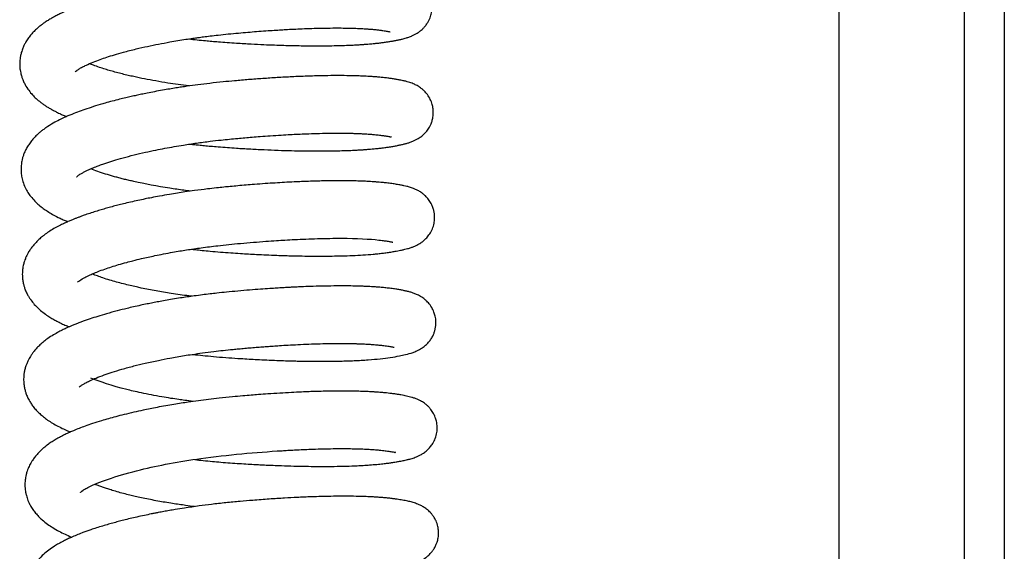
# Model space of a CAD drawing. Header units: inches. Extents: x 0 to 77643, y -44170 to 0.
# Tile 383 of 546: x 76118.14 to 76124.1, y -39524.03 to -39520.81. Entities that reach past the tile are written whole.
import ezdxf

# ---------------------------------------------------------------- set-up
doc = ezdxf.new("R2010")
doc.units = ezdxf.units.IN
doc.header["$MEASUREMENT"] = 0
doc.layers.get('0').update_dxf_attribs({"lineweight": 0})
doc.layers.add('FAKRO LOFT LADDERS', color=7, linetype='Continuous')

# ---------------------------------------------------------------- blocks, each defined once
blk = doc.blocks.new('A$C6AF374F8')
at = {"layer": 'FAKRO LOFT LADDERS', "color": 7, "linetype": 'Continuous'}
for p, q in [((159, 2397.74), (159, 2546.671)), ((166.587, 2397.898), (166.587, 2546.566)), ((169, 2545.577), (169, 2399.39))]:
    blk.add_line(p, q, dxfattribs=at)
for points, knots in [([(119.629, 2524.598), (119.8, 2524.579), (120.138, 2524.541), (120.604, 2524.495), (121.031, 2524.456), (121.466, 2524.419), (121.964, 2524.383), (122.63, 2524.338), (123.377, 2524.294), (124.146, 2524.256), (124.805, 2524.229), (125.37, 2524.21), (125.864, 2524.197), (126.35, 2524.187), (126.904, 2524.18), (127.518, 2524.177), (128.135, 2524.182), (128.685, 2524.193), (129.162, 2524.208), (129.575, 2524.226), (129.902, 2524.244), (130.169, 2524.261), (130.378, 2524.276), (130.56, 2524.291), (130.717, 2524.305), (130.883, 2524.322), (131.085, 2524.343), (131.312, 2524.37), (131.544, 2524.403), (131.759, 2524.435), (131.964, 2524.469), (132.165, 2524.506), (132.364, 2524.546), (132.531, 2524.585), (132.674, 2524.622), (132.79, 2524.655), (132.897, 2524.689), (132.996, 2524.724), (133.116, 2524.77), (133.257, 2524.833), (133.392, 2524.905), (133.525, 2524.987), (133.642, 2525.071), (133.771, 2525.181), (133.891, 2525.302), (134.016, 2525.457), (134.152, 2525.668), (134.271, 2525.937), (134.345, 2526.246), (134.365, 2526.546), (134.338, 2526.819), (134.28, 2527.051), (134.208, 2527.241), (134.107, 2527.441), (133.96, 2527.657), (133.784, 2527.843), (133.631, 2527.969), (133.519, 2528.048), (133.375, 2528.138), (133.177, 2528.238), (132.952, 2528.322), (132.742, 2528.385), (132.523, 2528.439), (132.274, 2528.49), (132.014, 2528.534), (131.743, 2528.574), (131.474, 2528.608), (131.181, 2528.64), (130.883, 2528.667), (130.559, 2528.69), (130.198, 2528.709), (129.802, 2528.725), (129.406, 2528.735), (129.02, 2528.741), (128.604, 2528.743), (128.113, 2528.741), (127.545, 2528.732), (126.906, 2528.715), (126.266, 2528.691), (125.665, 2528.663), (125.105, 2528.633), (124.52, 2528.597), (123.872, 2528.552), (123.181, 2528.5), (122.5, 2528.442), (121.945, 2528.391), (121.5, 2528.347), (121.1, 2528.305), (120.604, 2528.248), (120.044, 2528.178), (119.508, 2528.104), (119.052, 2528.036), (118.587, 2527.964), (118.065, 2527.876), (117.469, 2527.768), (116.841, 2527.645), (116.281, 2527.526), (115.792, 2527.414), (115.399, 2527.319), (115.021, 2527.222), (114.675, 2527.13), (114.395, 2527.051), (114.152, 2526.979), (113.885, 2526.898), (113.582, 2526.802), (113.242, 2526.688), (112.907, 2526.567), (112.572, 2526.439), (112.283, 2526.32), (112.053, 2526.219), (111.853, 2526.127), (111.63, 2526.017), (111.396, 2525.892), (111.159, 2525.752), (110.955, 2525.621), (110.749, 2525.473), (110.583, 2525.344), (110.398, 2525.183), (110.221, 2525.01), (110.047, 2524.813), (109.886, 2524.6), (109.754, 2524.39), (109.647, 2524.182), (109.553, 2523.963), (109.479, 2523.727), (109.432, 2523.501), (109.403, 2523.278), (109.395, 2523.068), (109.405, 2522.872), (109.424, 2522.705), (109.457, 2522.521), (109.509, 2522.326), (109.584, 2522.114), (109.699, 2521.857), (109.878, 2521.559), (110.105, 2521.272), (110.341, 2521.028), (110.555, 2520.842), (110.75, 2520.692), (110.918, 2520.574), (111.092, 2520.462), (111.283, 2520.349), (111.479, 2520.242), (111.661, 2520.15), (111.841, 2520.065), (112.027, 2519.982), (112.167, 2519.923), (112.239, 2519.894)], [0.15794306, 0.15794306, 0.15794306, 0.15794306, 0.15803383, 0.15812206, 0.15818816, 0.15825731, 0.15834953, 0.1584483, 0.15860549, 0.15874148, 0.15885729, 0.15896044, 0.15905136, 0.15913272, 0.15923653, 0.1593716, 0.15949936, 0.15962021, 0.15972831, 0.15982366, 0.15991264, 0.15997036, 0.160028, 0.16007746, 0.1601178, 0.16015833, 0.16021825, 0.16029429, 0.16036631, 0.16044224, 0.16051403, 0.16059091, 0.16067491, 0.16075577, 0.16080669, 0.16086589, 0.16090823, 0.16094864, 0.16099598, 0.16105757, 0.16111278, 0.16114784, 0.16119246, 0.16122632, 0.16126725, 0.161309, 0.16135273, 0.16141947, 0.16148041, 0.16153419, 0.16158999, 0.16163498, 0.16167161, 0.16170708, 0.1617664, 0.16183008, 0.16187356, 0.16190758, 0.16193674, 0.16201462, 0.16212145, 0.16221124, 0.16229243, 0.16240935, 0.16252095, 0.16261258, 0.16270861, 0.1627973, 0.16288849, 0.1629741, 0.16307218, 0.16318045, 0.16327633, 0.16335937, 0.16345078, 0.16355725, 0.16367877, 0.16380563, 0.16394132, 0.16405041, 0.16414503, 0.16425159, 0.16436981, 0.16449293, 0.16461776, 0.1647279, 0.16478351, 0.16485072, 0.1649373, 0.16504377, 0.16514613, 0.16522234, 0.16528869, 0.16539771, 0.16550718, 0.16562164, 0.16575542, 0.16583533, 0.16591642, 0.16599798, 0.16607476, 0.16614079, 0.16618583, 0.16623788, 0.16632446, 0.16640555, 0.16648993, 0.16658241, 0.16667451, 0.16673408, 0.16678339, 0.16685336, 0.16693672, 0.16700792, 0.16708743, 0.16714965, 0.16721779, 0.1672859, 0.1673625, 0.16743629, 0.16751395, 0.16759109, 0.16764525, 0.16770685, 0.16778489, 0.16784229, 0.16788921, 0.16796097, 0.16800633, 0.16804282, 0.16809176, 0.16815395, 0.16820267, 0.16827028, 0.1683835, 0.1684919, 0.16858276, 0.16867958, 0.16874231, 0.16879902, 0.16886035, 0.16892311, 0.16899061, 0.16904969, 0.16909435, 0.16915584, 0.16921705, 0.16921705, 0.16921705, 0.16921705]), ([(112.761, 2522.609), (112.761, 2522.608), (112.771, 2522.621), (112.838, 2522.679), (112.981, 2522.778), (113.178, 2522.89), (113.463, 2523.029), (113.821, 2523.185), (114.245, 2523.345), (114.674, 2523.493), (115.14, 2523.64), (115.726, 2523.807), (116.398, 2523.979), (117.114, 2524.143), (117.799, 2524.285), (118.569, 2524.429), (119.267, 2524.545), (119.84, 2524.631), (120.198, 2524.681), (120.545, 2524.728), (120.955, 2524.779), (121.453, 2524.837), (122.027, 2524.896), (122.625, 2524.953), (123.197, 2525.003), (123.751, 2525.048), (124.286, 2525.088), (124.78, 2525.122), (125.217, 2525.149), (125.649, 2525.174), (126.122, 2525.198), (126.665, 2525.221), (127.263, 2525.241), (127.886, 2525.255), (128.47, 2525.26), (128.965, 2525.258), (129.345, 2525.252), (129.631, 2525.244), (129.843, 2525.236), (130.015, 2525.228), (130.178, 2525.22), (130.366, 2525.209), (130.589, 2525.192), (130.785, 2525.175), (130.947, 2525.158), (131.068, 2525.144), (131.174, 2525.131), (131.279, 2525.118), (131.396, 2525.101), (131.526, 2525.082), (131.633, 2525.063), (131.725, 2525.045), (131.803, 2525.028), (131.828, 2525.02), (131.828, 2525.02)], [0.832638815, 0.832638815, 0.832638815, 0.832638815, 0.83272779, 0.8328595, 0.832983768, 0.833118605, 0.833228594, 0.833394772, 0.833537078, 0.833657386, 0.833786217, 0.833929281, 0.834113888, 0.834272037, 0.834415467, 0.834558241, 0.834753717, 0.834837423, 0.83489776, 0.834964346, 0.835040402, 0.8351359, 0.835252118, 0.835370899, 0.835479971, 0.835582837, 0.835693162, 0.83579391, 0.835876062, 0.835956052, 0.83605779, 0.836170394, 0.836301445, 0.836450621, 0.836596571, 0.836722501, 0.836828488, 0.836903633, 0.836965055, 0.837017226, 0.837062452, 0.837122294, 0.837202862, 0.837294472, 0.837350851, 0.837401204, 0.837448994, 0.83749464, 0.837552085, 0.837629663, 0.837708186, 0.837769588, 0.837867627, 0.837971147, 0.837971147, 0.837971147, 0.837971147]), ([(119.665, 2521.744), (119.656, 2521.745), (119.427, 2521.774), (118.99, 2521.832), (118.319, 2521.932), (117.638, 2522.045), (116.949, 2522.174), (116.397, 2522.29), (115.958, 2522.39), (115.604, 2522.475), (115.249, 2522.567), (114.9, 2522.664), (114.556, 2522.767), (114.208, 2522.879), (113.892, 2522.991), (113.7, 2523.065), (113.625, 2523.096)], [0.829530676, 0.829530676, 0.829530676, 0.829530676, 0.82953591, 0.829666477, 0.829791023, 0.829946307, 0.830093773, 0.830241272, 0.830324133, 0.830407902, 0.830503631, 0.830598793, 0.830692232, 0.830799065, 0.830919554, 0.831009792, 0.831009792, 0.831009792, 0.831009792]), ([(119.713, 2518.228), (119.781, 2518.221), (119.953, 2518.201), (120.241, 2518.17), (120.59, 2518.135), (120.981, 2518.098), (121.445, 2518.058), (121.964, 2518.019), (122.477, 2517.984), (122.919, 2517.957), (123.316, 2517.934), (123.735, 2517.911), (124.32, 2517.883), (125.038, 2517.853), (125.837, 2517.829), (126.575, 2517.815), (127.185, 2517.809), (127.706, 2517.809), (128.176, 2517.813), (128.666, 2517.821), (129.128, 2517.835), (129.517, 2517.85), (129.818, 2517.865), (130.067, 2517.88), (130.299, 2517.895), (130.52, 2517.912), (130.754, 2517.932), (130.98, 2517.954), (131.179, 2517.976), (131.349, 2517.996), (131.526, 2518.019), (131.744, 2518.051), (131.978, 2518.089), (132.207, 2518.129), (132.425, 2518.173), (132.622, 2518.218), (132.813, 2518.269), (132.997, 2518.326), (133.154, 2518.384), (133.277, 2518.437), (133.356, 2518.475), (133.433, 2518.515), (133.528, 2518.57), (133.624, 2518.631), (133.733, 2518.712), (133.87, 2518.828), (134.032, 2518.998), (134.18, 2519.213), (134.286, 2519.421), (134.363, 2519.624), (134.422, 2519.875), (134.443, 2520.144), (134.421, 2520.428), (134.351, 2520.723), (134.221, 2521.02), (134.041, 2521.286), (133.861, 2521.475), (133.712, 2521.598), (133.603, 2521.675), (133.462, 2521.764), (133.309, 2521.842), (133.146, 2521.91), (133.007, 2521.959), (132.848, 2522.008), (132.644, 2522.06), (132.436, 2522.105), (132.196, 2522.148), (131.974, 2522.183), (131.732, 2522.216), (131.482, 2522.247), (131.214, 2522.275), (130.939, 2522.299), (130.631, 2522.321), (130.3, 2522.339), (129.968, 2522.352), (129.563, 2522.365), (129.059, 2522.373), (128.392, 2522.374), (127.643, 2522.364), (126.799, 2522.34), (125.901, 2522.302), (125.002, 2522.254), (124.123, 2522.196), (123.262, 2522.131), (122.459, 2522.062), (121.677, 2521.989), (120.931, 2521.909), (120.203, 2521.819), (119.633, 2521.741), (119.194, 2521.677), (118.844, 2521.622), (118.459, 2521.56), (118.028, 2521.486), (117.574, 2521.403), (117.145, 2521.32), (116.776, 2521.245), (116.452, 2521.176), (116.136, 2521.105), (115.799, 2521.027), (115.414, 2520.934), (114.994, 2520.826), (114.609, 2520.72), (114.178, 2520.595), (113.726, 2520.455), (113.23, 2520.287), (112.763, 2520.115), (112.284, 2519.92), (111.835, 2519.715), (111.388, 2519.477), (111.062, 2519.273), (110.806, 2519.088), (110.637, 2518.953), (110.464, 2518.802), (110.285, 2518.626), (110.106, 2518.42), (109.941, 2518.197), (109.826, 2518.006), (109.749, 2517.858), (109.699, 2517.75), (109.644, 2517.617), (109.587, 2517.453), (109.543, 2517.288), (109.514, 2517.141), (109.494, 2517.006), (109.477, 2516.83), (109.475, 2516.635), (109.489, 2516.439), (109.521, 2516.218), (109.59, 2515.929), (109.72, 2515.6), (109.886, 2515.302), (110.079, 2515.028), (110.301, 2514.775), (110.557, 2514.535), (110.814, 2514.332), (111.086, 2514.144), (111.386, 2513.964), (111.677, 2513.81), (111.972, 2513.671), (112.161, 2513.589), (112.281, 2513.539), (112.316, 2513.525)], [0.17079385, 0.17079385, 0.17079385, 0.17079385, 0.1708302, 0.17088502, 0.17094604, 0.17101399, 0.17109001, 0.17118852, 0.17128491, 0.17135817, 0.17142006, 0.17149374, 0.17157992, 0.17173093, 0.17188102, 0.17202103, 0.17215048, 0.17223863, 0.17233611, 0.17244277, 0.17255442, 0.17264678, 0.17271595, 0.17277365, 0.17283243, 0.17289479, 0.17294874, 0.17302288, 0.17308699, 0.17312512, 0.1731776, 0.17325255, 0.17334222, 0.17342903, 0.17351471, 0.17360572, 0.173686, 0.17376502, 0.17385022, 0.1738866, 0.17391405, 0.17394143, 0.1739716, 0.1740113, 0.17404268, 0.17407471, 0.17413928, 0.17419855, 0.17423406, 0.17427843, 0.17432575, 0.17437914, 0.17443163, 0.17448685, 0.17455234, 0.17461941, 0.17468146, 0.17472174, 0.17475613, 0.17478479, 0.17486156, 0.17491811, 0.17497376, 0.17503945, 0.17512108, 0.17523409, 0.17532372, 0.17541232, 0.17548971, 0.17558137, 0.17566502, 0.17574264, 0.17582406, 0.17592449, 0.17600935, 0.17607813, 0.17622444, 0.17636439, 0.17652108, 0.17669601, 0.17686934, 0.17703537, 0.17719343, 0.17734395, 0.17749238, 0.17761506, 0.17775317, 0.17788306, 0.17799814, 0.1780564, 0.17811813, 0.17818712, 0.17826582, 0.17835553, 0.17844061, 0.17850905, 0.17856912, 0.17863069, 0.17869688, 0.17877347, 0.17886829, 0.17896372, 0.17902826, 0.17915905, 0.17928134, 0.17939681, 0.17952562, 0.17968143, 0.17979806, 0.17994898, 0.18001365, 0.18007516, 0.18013972, 0.18021624, 0.18029603, 0.18037659, 0.18045273, 0.18048364, 0.18051369, 0.18055096, 0.18060003, 0.18065297, 0.18068664, 0.18071879, 0.18076015, 0.18082442, 0.18087144, 0.1809133, 0.18099923, 0.18110528, 0.18119819, 0.18128016, 0.18138865, 0.18148973, 0.18158762, 0.18167813, 0.18178019, 0.18188954, 0.18196101, 0.18203608, 0.18206615, 0.18206615, 0.18206615, 0.18206615]), ([(112.84, 2516.24), (112.84, 2516.24), (112.842, 2516.242), (112.867, 2516.267), (112.937, 2516.324), (113.049, 2516.399), (113.172, 2516.473), (113.324, 2516.554), (113.524, 2516.651), (113.769, 2516.759), (114.058, 2516.875), (114.344, 2516.982), (114.674, 2517.097), (115.099, 2517.234), (115.664, 2517.399), (116.305, 2517.567), (116.973, 2517.725), (117.601, 2517.859), (118.362, 2518.009), (119.186, 2518.152), (120.107, 2518.29), (120.87, 2518.391), (121.701, 2518.487), (122.553, 2518.57), (123.343, 2518.64), (124.001, 2518.692), (124.588, 2518.735), (125.194, 2518.774), (125.75, 2518.806), (126.261, 2518.831), (126.795, 2518.854), (127.41, 2518.874), (128.061, 2518.887), (128.66, 2518.891), (129.155, 2518.888), (129.535, 2518.88), (129.83, 2518.871), (130.087, 2518.86), (130.352, 2518.846), (130.626, 2518.827), (130.85, 2518.807), (131.035, 2518.788), (131.217, 2518.767), (131.423, 2518.74), (131.603, 2518.713), (131.735, 2518.689), (131.822, 2518.672), (131.893, 2518.655), (131.906, 2518.651), (131.906, 2518.651), (131.906, 2518.651)], [0.819807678, 0.819807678, 0.819807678, 0.819807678, 0.819833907, 0.819941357, 0.820062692, 0.820135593, 0.82022585, 0.820316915, 0.820393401, 0.820504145, 0.820615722, 0.82070563, 0.820787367, 0.820921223, 0.821070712, 0.821234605, 0.821392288, 0.821531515, 0.821646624, 0.821877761, 0.822034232, 0.822193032, 0.822322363, 0.822514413, 0.822682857, 0.82277883, 0.822897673, 0.823028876, 0.823141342, 0.823236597, 0.823346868, 0.823482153, 0.823641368, 0.823794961, 0.82391891, 0.824024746, 0.824106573, 0.824174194, 0.824260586, 0.824362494, 0.82445907, 0.824515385, 0.824585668, 0.824693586, 0.824805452, 0.824896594, 0.824963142, 0.82505373, 0.825131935, 0.825138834, 0.825138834, 0.825138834, 0.825138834]), ([(119.748, 2515.374), (119.61, 2515.391), (119.183, 2515.447), (117.984, 2515.62), (116.912, 2515.822), (116.123, 2516.001), (115.882, 2516.057), (115.608, 2516.125), (115.338, 2516.196), (114.992, 2516.291), (114.572, 2516.416), (114.113, 2516.569), (113.836, 2516.673), (113.706, 2516.726), (113.701, 2516.727)], [0.8166992, 0.8166992, 0.8166992, 0.8166992, 0.816780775, 0.816953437, 0.817427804, 0.817463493, 0.817529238, 0.817600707, 0.817668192, 0.817738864, 0.817880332, 0.818028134, 0.818173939, 0.818179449, 0.818179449, 0.818179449, 0.818179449]), ([(119.793, 2511.859), (119.863, 2511.851), (120.078, 2511.827), (120.457, 2511.786), (120.972, 2511.736), (121.553, 2511.686), (122.162, 2511.641), (122.727, 2511.604), (123.245, 2511.572), (123.77, 2511.544), (124.345, 2511.516), (124.925, 2511.492), (125.443, 2511.474), (125.901, 2511.461), (126.409, 2511.45), (127.012, 2511.441), (127.672, 2511.439), (128.296, 2511.444), (128.924, 2511.456), (129.555, 2511.478), (130.196, 2511.512), (130.701, 2511.55), (131.083, 2511.587), (131.364, 2511.618), (131.656, 2511.657), (131.932, 2511.699), (132.174, 2511.74), (132.365, 2511.776), (132.503, 2511.804), (132.614, 2511.829), (132.732, 2511.857), (132.859, 2511.891), (132.98, 2511.926), (133.104, 2511.967), (133.234, 2512.014), (133.378, 2512.077), (133.482, 2512.129), (133.58, 2512.184), (133.674, 2512.243), (133.765, 2512.307), (133.896, 2512.412), (134.039, 2512.548), (134.228, 2512.786), (134.387, 2513.081), (134.487, 2513.41), (134.522, 2513.724), (134.507, 2513.997), (134.463, 2514.223), (134.396, 2514.434), (134.289, 2514.662), (134.145, 2514.883), (133.974, 2515.074), (133.818, 2515.208), (133.703, 2515.292), (133.597, 2515.36), (133.505, 2515.412), (133.404, 2515.463), (133.255, 2515.53), (133.054, 2515.602), (132.851, 2515.659), (132.656, 2515.706), (132.452, 2515.747), (132.212, 2515.789), (131.972, 2515.825), (131.767, 2515.852), (131.615, 2515.871), (131.486, 2515.885), (131.371, 2515.898), (131.236, 2515.911), (131.053, 2515.926), (130.843, 2515.942), (130.65, 2515.954), (130.429, 2515.967), (130.149, 2515.979), (129.754, 2515.993), (129.272, 2516.002), (128.619, 2516.006), (127.816, 2515.997), (126.916, 2515.972), (126.12, 2515.939), (125.438, 2515.904), (124.85, 2515.869), (124.242, 2515.829), (123.658, 2515.786), (123.103, 2515.741), (122.617, 2515.699), (122.163, 2515.658), (121.735, 2515.617), (121.274, 2515.568), (120.685, 2515.501), (120.045, 2515.419), (119.44, 2515.333), (118.931, 2515.255), (118.42, 2515.171), (117.895, 2515.079), (117.404, 2514.986), (116.969, 2514.899), (116.545, 2514.81), (116.108, 2514.712), (115.704, 2514.616), (115.33, 2514.523), (114.987, 2514.433), (114.65, 2514.34), (114.319, 2514.244), (113.982, 2514.141), (113.637, 2514.03), (113.341, 2513.928), (113.104, 2513.842), (112.923, 2513.774), (112.755, 2513.709), (112.577, 2513.637), (112.358, 2513.545), (112.118, 2513.438), (111.893, 2513.331), (111.709, 2513.236), (111.494, 2513.119), (111.231, 2512.962), (110.98, 2512.79), (110.754, 2512.616), (110.548, 2512.439), (110.345, 2512.236), (110.194, 2512.059), (110.097, 2511.931), (110.033, 2511.84), (109.97, 2511.744), (109.897, 2511.622), (109.817, 2511.469), (109.743, 2511.301), (109.69, 2511.155), (109.654, 2511.038), (109.623, 2510.921), (109.591, 2510.767), (109.567, 2510.596), (109.555, 2510.416), (109.555, 2510.221), (109.575, 2509.99), (109.62, 2509.758), (109.681, 2509.542), (109.76, 2509.328), (109.861, 2509.118), (109.969, 2508.933), (110.103, 2508.735), (110.286, 2508.507), (110.528, 2508.261), (110.806, 2508.026), (111.075, 2507.834), (111.338, 2507.669), (111.566, 2507.541), (111.809, 2507.415), (112.057, 2507.299), (112.264, 2507.209), (112.374, 2507.164), (112.395, 2507.156)], [0.18364369, 0.18364369, 0.18364369, 0.18364369, 0.18368092, 0.18375765, 0.18384389, 0.18395136, 0.18406152, 0.18416153, 0.18424654, 0.1843337, 0.18443873, 0.18455214, 0.18464656, 0.18472237, 0.18480637, 0.1849334, 0.18507047, 0.18520005, 0.18532189, 0.18547829, 0.18563203, 0.18579386, 0.18587562, 0.18595767, 0.18604434, 0.18614879, 0.18624159, 0.18631426, 0.18637374, 0.18641266, 0.186455, 0.18652605, 0.18657619, 0.18662141, 0.18669165, 0.18674737, 0.18678502, 0.18681137, 0.18684918, 0.18687935, 0.18690526, 0.18696282, 0.18702488, 0.18709292, 0.18716184, 0.18722105, 0.18727304, 0.18731389, 0.18735898, 0.18739933, 0.18745632, 0.18751882, 0.18756356, 0.18759973, 0.18762841, 0.18766542, 0.18769534, 0.18773511, 0.18783905, 0.18793548, 0.18801235, 0.18809434, 0.18819745, 0.18830267, 0.18836023, 0.18841347, 0.18845491, 0.18848477, 0.18852153, 0.18857856, 0.18864755, 0.18870121, 0.18873802, 0.18882488, 0.18892011, 0.18903318, 0.18916835, 0.18936194, 0.18954247, 0.18970736, 0.18981809, 0.18992283, 0.19002962, 0.19014631, 0.19023352, 0.19032276, 0.1904019, 0.19047101, 0.19054682, 0.19064314, 0.19078015, 0.19088464, 0.19096588, 0.1910543, 0.19116414, 0.19125609, 0.19133038, 0.19141366, 0.19150388, 0.19159099, 0.19166134, 0.19173662, 0.19181213, 0.19188395, 0.19196076, 0.19204575, 0.19213179, 0.19218601, 0.19222927, 0.19227487, 0.19232198, 0.19237692, 0.19246148, 0.19253277, 0.19258225, 0.19263291, 0.19273967, 0.19283959, 0.19290517, 0.19298637, 0.19308229, 0.19315622, 0.19318841, 0.19321952, 0.19325088, 0.19328589, 0.19333819, 0.19339313, 0.1934352, 0.19346391, 0.19349148, 0.19353109, 0.19358784, 0.19362743, 0.19367176, 0.1937407, 0.19380756, 0.19385698, 0.19391862, 0.19399151, 0.19404685, 0.19409621, 0.1941925, 0.19429771, 0.19439839, 0.19451043, 0.19458977, 0.19467112, 0.1947326, 0.19482058, 0.19489761, 0.19491597, 0.19491597, 0.19491597, 0.19491597]), ([(112.919, 2509.87), (112.919, 2509.87), (112.937, 2509.89), (113.019, 2509.958), (113.166, 2510.054), (113.347, 2510.157), (113.576, 2510.269), (113.851, 2510.39), (114.156, 2510.514), (114.528, 2510.651), (114.947, 2510.791), (115.39, 2510.928), (115.824, 2511.05), (116.289, 2511.172), (116.724, 2511.279), (117.17, 2511.38), (117.613, 2511.476), (118.106, 2511.574), (118.614, 2511.669), (119.083, 2511.749), (119.656, 2511.842), (120.418, 2511.954), (121.274, 2512.061), (122.068, 2512.146), (122.79, 2512.215), (123.537, 2512.28), (124.265, 2512.337), (124.9, 2512.381), (125.484, 2512.417), (126.08, 2512.45), (126.742, 2512.479), (127.453, 2512.504), (128.179, 2512.519), (129.612, 2512.527), (130.678, 2512.472), (131.321, 2512.394), (131.466, 2512.375), (131.589, 2512.357), (131.707, 2512.339), (131.805, 2512.322), (131.877, 2512.307), (131.937, 2512.294), (131.974, 2512.285), (131.985, 2512.282), (131.985, 2512.282)], [0.806977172, 0.806977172, 0.806977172, 0.806977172, 0.807096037, 0.807233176, 0.807343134, 0.807445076, 0.807578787, 0.807669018, 0.807777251, 0.807911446, 0.808032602, 0.808149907, 0.808276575, 0.808369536, 0.808490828, 0.808582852, 0.808672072, 0.808783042, 0.808898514, 0.808988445, 0.809070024, 0.809243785, 0.809437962, 0.809566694, 0.809701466, 0.809853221, 0.809998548, 0.810126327, 0.810229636, 0.810350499, 0.810491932, 0.810647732, 0.810816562, 0.810992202, 0.81169916, 0.811784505, 0.81184721, 0.811909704, 0.811980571, 0.812053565, 0.812114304, 0.812164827, 0.812245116, 0.812303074, 0.812303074, 0.812303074, 0.812303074]), ([(119.822, 2509.005), (119.763, 2509.013), (119.523, 2509.043), (119.103, 2509.1), (118.589, 2509.176), (118.104, 2509.255), (117.646, 2509.335), (117.198, 2509.419), (116.803, 2509.499), (116.432, 2509.579), (116.067, 2509.662), (115.661, 2509.762), (115.245, 2509.872), (114.829, 2509.992), (114.442, 2510.115), (114.094, 2510.236), (113.886, 2510.315), (113.786, 2510.356), (113.78, 2510.358)], [0.803869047, 0.803869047, 0.803869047, 0.803869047, 0.803904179, 0.804011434, 0.804120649, 0.804217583, 0.804313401, 0.804412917, 0.804511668, 0.80457937, 0.804670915, 0.804773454, 0.804882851, 0.804997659, 0.805121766, 0.805233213, 0.80534256, 0.805349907, 0.805349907, 0.805349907, 0.805349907]), ([(119.865, 2505.49), (119.926, 2505.483), (120.178, 2505.455), (120.659, 2505.404), (121.329, 2505.341), (122.048, 2505.285), (122.705, 2505.241), (123.278, 2505.206), (123.803, 2505.177), (124.368, 2505.149), (124.941, 2505.125), (125.434, 2505.108), (125.841, 2505.096), (126.224, 2505.086), (126.664, 2505.078), (127.175, 2505.072), (127.718, 2505.07), (128.27, 2505.073), (128.773, 2505.082), (129.231, 2505.094), (129.654, 2505.11), (130.079, 2505.132), (130.619, 2505.167), (131.218, 2505.219), (131.86, 2505.303), (132.347, 2505.385), (132.794, 2505.48), (133.085, 2505.56), (133.32, 2505.649), (133.451, 2505.704), (133.587, 2505.773), (133.714, 2505.848), (133.851, 2505.941), (134.017, 2506.077), (134.189, 2506.261), (134.345, 2506.485), (134.44, 2506.672), (134.513, 2506.864), (134.56, 2507.045), (134.59, 2507.245), (134.599, 2507.501), (134.564, 2507.781), (134.473, 2508.077), (134.338, 2508.352), (134.176, 2508.57), (134.052, 2508.699), (133.974, 2508.772), (133.892, 2508.841), (133.747, 2508.95), (133.528, 2509.077), (133.316, 2509.167), (133.12, 2509.236), (132.927, 2509.291), (132.73, 2509.337), (132.517, 2509.38), (132.284, 2509.421), (132.018, 2509.461), (131.731, 2509.498), (131.429, 2509.531), (131.149, 2509.556), (130.898, 2509.574), (130.684, 2509.588), (130.481, 2509.598), (130.25, 2509.609), (129.98, 2509.618), (129.629, 2509.628), (129.168, 2509.634), (128.568, 2509.635), (127.888, 2509.626), (127.208, 2509.609), (126.643, 2509.588), (126.219, 2509.57), (125.905, 2509.554), (125.618, 2509.539), (125.307, 2509.522), (124.945, 2509.5), (124.494, 2509.471), (123.947, 2509.432), (123.298, 2509.382), (122.611, 2509.323), (121.95, 2509.262), (121.39, 2509.203), (120.905, 2509.147), (120.447, 2509.091), (119.988, 2509.03), (119.548, 2508.967), (119.107, 2508.901), (118.661, 2508.829), (118.218, 2508.753), (117.82, 2508.681), (117.457, 2508.612), (117.093, 2508.539), (116.7, 2508.457), (116.295, 2508.367), (115.814, 2508.255), (115.269, 2508.119), (114.676, 2507.957), (114.133, 2507.795), (113.723, 2507.662), (113.417, 2507.557), (113.195, 2507.477), (112.986, 2507.399), (112.78, 2507.318), (112.535, 2507.218), (112.277, 2507.105), (112.022, 2506.986), (111.732, 2506.839), (111.427, 2506.666), (111.126, 2506.47), (110.854, 2506.266), (110.632, 2506.074), (110.437, 2505.879), (110.281, 2505.7), (110.151, 2505.529), (110.053, 2505.382), (109.964, 2505.231), (109.88, 2505.068), (109.807, 2504.895), (109.756, 2504.745), (109.721, 2504.627), (109.686, 2504.484), (109.654, 2504.304), (109.637, 2504.109), (109.633, 2503.925), (109.644, 2503.719), (109.675, 2503.497), (109.729, 2503.274), (109.799, 2503.061), (109.898, 2502.827), (110.029, 2502.59), (110.182, 2502.366), (110.352, 2502.154), (110.551, 2501.947), (110.771, 2501.75), (111.031, 2501.549), (111.308, 2501.365), (111.628, 2501.178), (111.961, 2501.009), (112.244, 2500.882), (112.415, 2500.811), (112.473, 2500.787)], [0.19649197, 0.19649197, 0.19649197, 0.19649197, 0.19652429, 0.19662614, 0.19674548, 0.19687533, 0.19700156, 0.1970889, 0.19717587, 0.1972782, 0.19738958, 0.19748405, 0.19754773, 0.19761521, 0.19769852, 0.19779772, 0.19791226, 0.19802336, 0.19813926, 0.19823615, 0.19832946, 0.1984333, 0.19854429, 0.19874242, 0.19893157, 0.19913646, 0.19928604, 0.19949044, 0.19953323, 0.19958628, 0.19964503, 0.19968673, 0.1997212, 0.19978088, 0.19984053, 0.19988954, 0.19993777, 0.19997322, 0.20000877, 0.20004451, 0.20008861, 0.20015369, 0.20020426, 0.20026586, 0.20033461, 0.20036466, 0.20038661, 0.20040832, 0.20044386, 0.20053015, 0.20061253, 0.20069082, 0.20078116, 0.20086575, 0.20095506, 0.20104626, 0.2011478, 0.20125451, 0.20134289, 0.20143376, 0.20150579, 0.20155589, 0.20160929, 0.20166873, 0.20173573, 0.20181314, 0.20192528, 0.20205865, 0.20221234, 0.20235418, 0.20246802, 0.20254146, 0.2025955, 0.20264436, 0.20270163, 0.20276724, 0.20284225, 0.20294516, 0.20306034, 0.20318565, 0.2033058, 0.20340609, 0.20347924, 0.20356026, 0.20364719, 0.2037226, 0.20379461, 0.20388441, 0.20396504, 0.20403838, 0.20410602, 0.20417065, 0.20424665, 0.20433497, 0.20441133, 0.20453924, 0.20467602, 0.2047999, 0.2049126, 0.20497257, 0.20502957, 0.20508388, 0.20513774, 0.20519767, 0.20528944, 0.20535947, 0.20544022, 0.20554543, 0.20566109, 0.20575069, 0.20584486, 0.20591994, 0.20599311, 0.20605137, 0.20610401, 0.20614236, 0.2061977, 0.20625536, 0.20629488, 0.20632454, 0.206355, 0.20641128, 0.20646757, 0.20650839, 0.20655446, 0.20662859, 0.20668431, 0.20673498, 0.20680744, 0.20689087, 0.20695709, 0.20703594, 0.20712456, 0.20720711, 0.20729798, 0.20740332, 0.20751003, 0.20761518, 0.20771452, 0.20776514, 0.20776514, 0.20776514, 0.20776514]), ([(112.998, 2503.501), (112.998, 2503.501), (113, 2503.504), (113.025, 2503.528), (113.106, 2503.593), (113.247, 2503.687), (113.436, 2503.793), (113.691, 2503.917), (114.039, 2504.069), (114.478, 2504.237), (115.007, 2504.417), (115.604, 2504.599), (116.274, 2504.781), (117.012, 2504.96), (117.745, 2505.119), (118.537, 2505.273), (119.226, 2505.392), (119.886, 2505.495), (120.481, 2505.581), (121.106, 2505.661), (121.724, 2505.733), (122.226, 2505.784), (122.662, 2505.826), (123.028, 2505.859), (123.412, 2505.893), (123.8, 2505.925), (124.148, 2505.952), (124.415, 2505.972), (124.6, 2505.985), (124.824, 2506.001), (125.171, 2506.024), (125.673, 2506.054), (126.267, 2506.086), (126.918, 2506.114), (127.59, 2506.136), (128.176, 2506.147), (128.668, 2506.152), (129.059, 2506.151), (129.403, 2506.147), (129.687, 2506.141), (129.924, 2506.134), (130.165, 2506.125), (130.412, 2506.112), (130.655, 2506.097), (130.895, 2506.079), (131.127, 2506.057), (131.342, 2506.032), (131.526, 2506.009), (131.675, 2505.987), (131.81, 2505.966), (131.918, 2505.946), (131.997, 2505.929), (132.044, 2505.918), (132.06, 2505.914), (132.064, 2505.912), (132.064, 2505.912)], [0.794132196, 0.794132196, 0.794132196, 0.794132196, 0.79416209, 0.794268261, 0.794379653, 0.794495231, 0.794621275, 0.794725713, 0.794860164, 0.795029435, 0.795176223, 0.795337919, 0.795518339, 0.795678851, 0.795854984, 0.796002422, 0.796180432, 0.796276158, 0.796397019, 0.79653067, 0.796639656, 0.796754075, 0.796819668, 0.7968908, 0.796964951, 0.797042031, 0.797115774, 0.797168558, 0.797199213, 0.797224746, 0.797301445, 0.797405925, 0.797528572, 0.79766807, 0.797818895, 0.797970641, 0.798073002, 0.79817472, 0.798266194, 0.798344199, 0.798408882, 0.798470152, 0.798559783, 0.798643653, 0.798714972, 0.798820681, 0.798912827, 0.798989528, 0.799080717, 0.799148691, 0.799235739, 0.799321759, 0.799379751, 0.799429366, 0.799467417, 0.799467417, 0.799467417, 0.799467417]), ([(119.904, 2502.636), (119.731, 2502.657), (119.435, 2502.696), (118.987, 2502.759), (118.519, 2502.83), (117.964, 2502.922), (117.363, 2503.032), (116.787, 2503.149), (116.291, 2503.259), (115.108, 2503.542), (114.228, 2503.835), (113.706, 2504.056)], [0.791035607, 0.791035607, 0.791035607, 0.791035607, 0.791138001, 0.791211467, 0.791307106, 0.791424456, 0.79155941, 0.791696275, 0.791812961, 0.791909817, 0.792570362, 0.792570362, 0.792570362, 0.792570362]), ([(120.001, 2499.115), (120.166, 2499.096), (120.52, 2499.057), (121.044, 2499.005), (121.594, 2498.957), (122.135, 2498.915), (122.688, 2498.878), (123.199, 2498.846), (123.645, 2498.82), (124.038, 2498.8), (124.432, 2498.781), (124.967, 2498.758), (125.624, 2498.734), (126.352, 2498.715), (127.026, 2498.704), (127.717, 2498.7), (128.433, 2498.704), (129.162, 2498.719), (129.741, 2498.741), (130.207, 2498.765), (130.607, 2498.792), (131.008, 2498.825), (131.368, 2498.861), (131.667, 2498.898), (131.933, 2498.936), (132.167, 2498.973), (132.374, 2499.009), (132.532, 2499.039), (132.677, 2499.069), (132.825, 2499.102), (132.993, 2499.145), (133.141, 2499.188), (133.274, 2499.232), (133.414, 2499.285), (133.544, 2499.342), (133.66, 2499.401), (133.774, 2499.466), (133.917, 2499.561), (134.083, 2499.697), (134.257, 2499.879), (134.421, 2500.106), (134.568, 2500.401), (134.66, 2500.743), (134.679, 2501.041), (134.66, 2501.274), (134.624, 2501.472), (134.572, 2501.64), (134.508, 2501.793), (134.442, 2501.924), (134.373, 2502.037), (134.275, 2502.172), (134.161, 2502.302), (134.029, 2502.426), (133.859, 2502.558), (133.676, 2502.669), (133.483, 2502.762), (133.311, 2502.829), (133.138, 2502.884), (132.978, 2502.928), (132.821, 2502.965), (132.656, 2502.999), (132.477, 2503.032), (132.27, 2503.066), (132.045, 2503.098), (131.825, 2503.126), (131.637, 2503.148), (131.46, 2503.166), (131.248, 2503.185), (130.993, 2503.204), (130.754, 2503.219), (130.566, 2503.229), (130.398, 2503.236), (130.22, 2503.243), (129.953, 2503.252), (129.561, 2503.261), (129.01, 2503.266), (128.4, 2503.263), (127.828, 2503.253), (127.344, 2503.24), (126.906, 2503.226), (126.415, 2503.206), (125.818, 2503.177), (125.142, 2503.139), (124.472, 2503.095), (123.895, 2503.053), (123.391, 2503.013), (122.866, 2502.969), (122.221, 2502.911), (121.527, 2502.841), (120.84, 2502.761), (120.212, 2502.681), (119.663, 2502.604), (119.167, 2502.528), (118.712, 2502.455), (118.223, 2502.371), (117.744, 2502.283), (117.291, 2502.194), (116.821, 2502.097), (116.291, 2501.98), (115.736, 2501.848), (115.224, 2501.716), (114.77, 2501.591), (114.297, 2501.452), (113.823, 2501.301), (113.376, 2501.146), (112.994, 2501.004), (112.685, 2500.879), (112.4, 2500.756), (112.163, 2500.647), (111.959, 2500.545), (111.777, 2500.449), (111.585, 2500.342), (111.352, 2500.197), (111.167, 2500.071), (110.98, 2499.931), (110.808, 2499.791), (110.6, 2499.599), (110.404, 2499.387), (110.24, 2499.176), (110.092, 2498.953), (109.986, 2498.755), (109.904, 2498.567), (109.843, 2498.405), (109.789, 2498.223), (109.751, 2498.042), (109.727, 2497.873), (109.713, 2497.69), (109.713, 2497.49), (109.73, 2497.3), (109.757, 2497.121), (109.806, 2496.904), (109.881, 2496.681), (109.979, 2496.46), (110.088, 2496.255), (110.231, 2496.036), (110.399, 2495.822), (110.575, 2495.633), (110.798, 2495.423), (111.068, 2495.208), (111.407, 2494.981), (111.757, 2494.781), (112.144, 2494.59), (112.407, 2494.477), (112.548, 2494.419), (112.552, 2494.417)], [0.20935177, 0.20935177, 0.20935177, 0.20935177, 0.20943918, 0.20953908, 0.20962728, 0.20972653, 0.20982198, 0.20991596, 0.20999409, 0.2100569, 0.2101242, 0.21020395, 0.21034419, 0.2104821, 0.21061056, 0.21073094, 0.21089141, 0.21105249, 0.21120598, 0.2112935, 0.21139422, 0.21151182, 0.2116184, 0.21170657, 0.21178358, 0.21187805, 0.21195605, 0.21201707, 0.21206659, 0.21213309, 0.21221759, 0.21227649, 0.21233002, 0.21239215, 0.21245304, 0.21248578, 0.212525, 0.2125692, 0.21262954, 0.21268153, 0.21273627, 0.21280243, 0.21287502, 0.21293803, 0.21297139, 0.21300698, 0.21305387, 0.21308108, 0.21310219, 0.21313152, 0.21316304, 0.21320419, 0.2132424, 0.21328478, 0.21336388, 0.21341945, 0.21349845, 0.21357303, 0.21364143, 0.21371155, 0.21377682, 0.21385403, 0.21393443, 0.21401608, 0.21409947, 0.21416065, 0.21419866, 0.21426347, 0.21435235, 0.21441694, 0.21445944, 0.21450259, 0.21454781, 0.21459512, 0.21470225, 0.21483069, 0.21497271, 0.21509864, 0.21518555, 0.21526354, 0.21535646, 0.21546861, 0.21559953, 0.2157287, 0.21583024, 0.21590708, 0.21599546, 0.21610651, 0.21624475, 0.21635876, 0.21646676, 0.21657639, 0.21665153, 0.21673324, 0.21682439, 0.21692055, 0.21700131, 0.21708224, 0.21719339, 0.21731597, 0.21742233, 0.21751881, 0.21761509, 0.21774506, 0.21785701, 0.21795214, 0.21804686, 0.21811464, 0.21819736, 0.21825928, 0.21830342, 0.21836838, 0.21844863, 0.21852931, 0.21857475, 0.21864628, 0.21873073, 0.21882259, 0.21889662, 0.21896271, 0.2190482, 0.21908492, 0.2191278, 0.21918745, 0.21923612, 0.21927444, 0.21932087, 0.21938012, 0.21943014, 0.21946964, 0.21952241, 0.2196062, 0.21965635, 0.21971869, 0.21979691, 0.21987631, 0.21995131, 0.22002124, 0.22014572, 0.22025524, 0.22037985, 0.22049306, 0.22061151, 0.22061521, 0.22061521, 0.22061521, 0.22061521]), ([(113.077, 2497.132), (113.077, 2497.132), (113.078, 2497.133), (113.104, 2497.161), (113.217, 2497.247), (113.398, 2497.361), (114.144, 2497.749), (116.356, 2498.497), (120.598, 2499.288), (123.832, 2499.568), (125.613, 2499.676), (125.956, 2499.696), (126.343, 2499.716), (126.804, 2499.736), (127.336, 2499.756), (127.921, 2499.772), (128.504, 2499.781), (129.048, 2499.783), (129.506, 2499.778), (129.874, 2499.769), (130.149, 2499.759), (130.365, 2499.749), (130.595, 2499.737), (130.875, 2499.718), (131.132, 2499.695), (131.348, 2499.671), (131.516, 2499.651), (131.667, 2499.63), (131.806, 2499.61), (131.945, 2499.585), (132.059, 2499.571), (132.129, 2499.53), (132.14, 2499.563), (132.141, 2499.58)], [0.781491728, 0.781491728, 0.781491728, 0.781491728, 0.781504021, 0.781639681, 0.781776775, 0.781899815, 0.782049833, 0.78294391, 0.783705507, 0.784652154, 0.784719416, 0.784782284, 0.784861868, 0.784959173, 0.785074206, 0.785206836, 0.785352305, 0.785483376, 0.785609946, 0.785711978, 0.785790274, 0.785852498, 0.785912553, 0.786015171, 0.7861336, 0.786213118, 0.786286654, 0.786360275, 0.786434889, 0.786517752, 0.786629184, 0.786724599, 0.786776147, 0.786776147, 0.786776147, 0.786776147]), ([(119.987, 2496.266), (119.805, 2496.289), (119.353, 2496.348), (118.603, 2496.458), (117.737, 2496.605), (117.02, 2496.746), (116.493, 2496.862), (116.132, 2496.946), (115.766, 2497.037), (115.379, 2497.14), (115.027, 2497.242), (114.724, 2497.336), (114.476, 2497.419), (114.248, 2497.499), (114.088, 2497.56), (114, 2497.594), (113.98, 2497.603)], [0.778380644, 0.778380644, 0.778380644, 0.778380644, 0.778488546, 0.778649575, 0.778836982, 0.779035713, 0.779126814, 0.779206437, 0.779297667, 0.779401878, 0.779512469, 0.7795937, 0.77967193, 0.779747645, 0.779822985, 0.779846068, 0.779846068, 0.779846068, 0.779846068]), ([(120.023, 2492.752), (120.113, 2492.741), (120.363, 2492.713), (120.797, 2492.667), (121.387, 2492.612), (122.058, 2492.557), (122.752, 2492.509), (123.405, 2492.469), (124.004, 2492.436), (124.576, 2492.408), (125.103, 2492.386), (125.598, 2492.369), (126.103, 2492.354), (126.673, 2492.341), (127.336, 2492.332), (128.062, 2492.331), (128.763, 2492.339), (129.366, 2492.354), (129.841, 2492.373), (130.215, 2492.392), (130.526, 2492.412), (130.816, 2492.433), (131.133, 2492.46), (131.421, 2492.489), (131.679, 2492.52), (131.889, 2492.549), (132.096, 2492.58), (132.28, 2492.609), (132.428, 2492.635), (132.539, 2492.656), (132.648, 2492.677), (132.806, 2492.71), (132.999, 2492.756), (133.227, 2492.82), (133.45, 2492.897), (133.69, 2493.001), (133.934, 2493.144), (134.158, 2493.323), (134.314, 2493.486), (134.445, 2493.66), (134.549, 2493.832), (134.649, 2494.053), (134.724, 2494.312), (134.757, 2494.585), (134.748, 2494.847), (134.715, 2495.048), (134.664, 2495.234), (134.592, 2495.419), (134.496, 2495.602), (134.379, 2495.771), (134.267, 2495.903), (134.167, 2496.002), (134.041, 2496.112), (133.872, 2496.232), (133.679, 2496.339), (133.506, 2496.415), (133.309, 2496.488), (133.086, 2496.553), (132.809, 2496.617), (132.499, 2496.674), (132.205, 2496.718), (131.969, 2496.749), (131.803, 2496.769), (131.631, 2496.787), (131.439, 2496.806), (131.21, 2496.825), (130.987, 2496.84), (130.714, 2496.856), (130.36, 2496.873), (129.876, 2496.888), (129.27, 2496.897), (128.601, 2496.896), (127.946, 2496.885), (127.4, 2496.871), (126.954, 2496.855), (126.567, 2496.839), (126.075, 2496.817), (125.39, 2496.78), (124.492, 2496.723), (123.588, 2496.654), (122.708, 2496.579), (121.869, 2496.5), (121.046, 2496.408), (120.356, 2496.32), (119.813, 2496.244), (119.325, 2496.171), (118.876, 2496.099), (118.46, 2496.029), (118.119, 2495.968), (117.826, 2495.913), (117.573, 2495.864), (117.29, 2495.808), (116.929, 2495.733), (116.501, 2495.64), (116.084, 2495.543), (115.703, 2495.449), (115.354, 2495.359), (115.016, 2495.268), (114.672, 2495.17), (114.311, 2495.062), (113.961, 2494.95), (113.653, 2494.846), (113.396, 2494.754), (113.127, 2494.654), (112.835, 2494.539), (112.546, 2494.416), (112.283, 2494.297), (112.023, 2494.17), (111.76, 2494.028), (111.461, 2493.849), (111.154, 2493.64), (110.818, 2493.367), (110.534, 2493.082), (110.313, 2492.8), (110.181, 2492.596), (110.093, 2492.437), (110.024, 2492.294), (109.966, 2492.157), (109.909, 2491.997), (109.855, 2491.8), (109.811, 2491.562), (109.791, 2491.328), (109.793, 2491.108), (109.811, 2490.9), (109.844, 2490.708), (109.886, 2490.542), (109.931, 2490.4), (110, 2490.213), (110.101, 2490.002), (110.219, 2489.804), (110.326, 2489.649), (110.447, 2489.492), (110.607, 2489.311), (110.821, 2489.104), (111.017, 2488.942), (111.209, 2488.799), (111.393, 2488.675), (111.586, 2488.555), (111.821, 2488.423), (112.049, 2488.306), (112.303, 2488.187), (112.485, 2488.108), (112.604, 2488.059), (112.632, 2488.047)], [0.22219147, 0.22219147, 0.22219147, 0.22219147, 0.22223899, 0.22232408, 0.22242065, 0.22254818, 0.22267451, 0.22278281, 0.22289031, 0.2229904, 0.22308777, 0.22317438, 0.22326083, 0.22336771, 0.22349559, 0.22364433, 0.22380295, 0.2239374, 0.22404523, 0.22413533, 0.22421108, 0.22428109, 0.22436396, 0.22447041, 0.22453041, 0.22459661, 0.22467051, 0.22474028, 0.22479582, 0.22483796, 0.22487074, 0.22492077, 0.22503295, 0.22512678, 0.22522529, 0.22532289, 0.22541663, 0.22547646, 0.22553319, 0.2255669, 0.22561122, 0.2256544, 0.22571009, 0.22576544, 0.22581063, 0.22585261, 0.2258874, 0.22592068, 0.22596709, 0.22601035, 0.22604554, 0.22607719, 0.22610373, 0.22616509, 0.22623165, 0.22630455, 0.22636048, 0.22647782, 0.22659769, 0.22672893, 0.22685672, 0.22693251, 0.22697963, 0.22701903, 0.22708938, 0.22715664, 0.22721907, 0.2272777, 0.22737917, 0.22749595, 0.22763669, 0.22780365, 0.22793607, 0.22804532, 0.22813124, 0.22819722, 0.22826849, 0.22841011, 0.22857755, 0.22875413, 0.22889009, 0.22903962, 0.22919305, 0.22932141, 0.22940349, 0.22948265, 0.22958285, 0.22964741, 0.22971116, 0.22977219, 0.22981253, 0.22985386, 0.22993274, 0.23002345, 0.23010776, 0.2301864, 0.23026026, 0.23032983, 0.2304065, 0.23049046, 0.23057932, 0.23065725, 0.23071878, 0.2307771, 0.23086795, 0.23095838, 0.23102537, 0.23110224, 0.23119494, 0.23127775, 0.23139998, 0.23152015, 0.23165777, 0.23175825, 0.23181616, 0.23186977, 0.2319104, 0.23194699, 0.23199055, 0.2320468, 0.23210971, 0.23218016, 0.23223056, 0.23228138, 0.23234331, 0.23238328, 0.23241655, 0.23246194, 0.23254475, 0.23260624, 0.23265329, 0.23270323, 0.23277553, 0.23286515, 0.23295152, 0.2330144, 0.2330713, 0.23314764, 0.2332111, 0.23330284, 0.23336236, 0.2334418, 0.23346597, 0.23346597, 0.23346597, 0.23346597])]:
    blk.add_open_spline(points, degree=3, knots=knots, dxfattribs=at)

msp = doc.modelspace()

# ---------------------------------------------------------------- block references
at = {"xscale": 0.1, "yscale": 0.1, "zscale": 0.1}
msp.add_blockref('A$C6AF374F8', (76107.1973, -39773.38402), dxfattribs=at)

doc.saveas('drawing.dxf')
